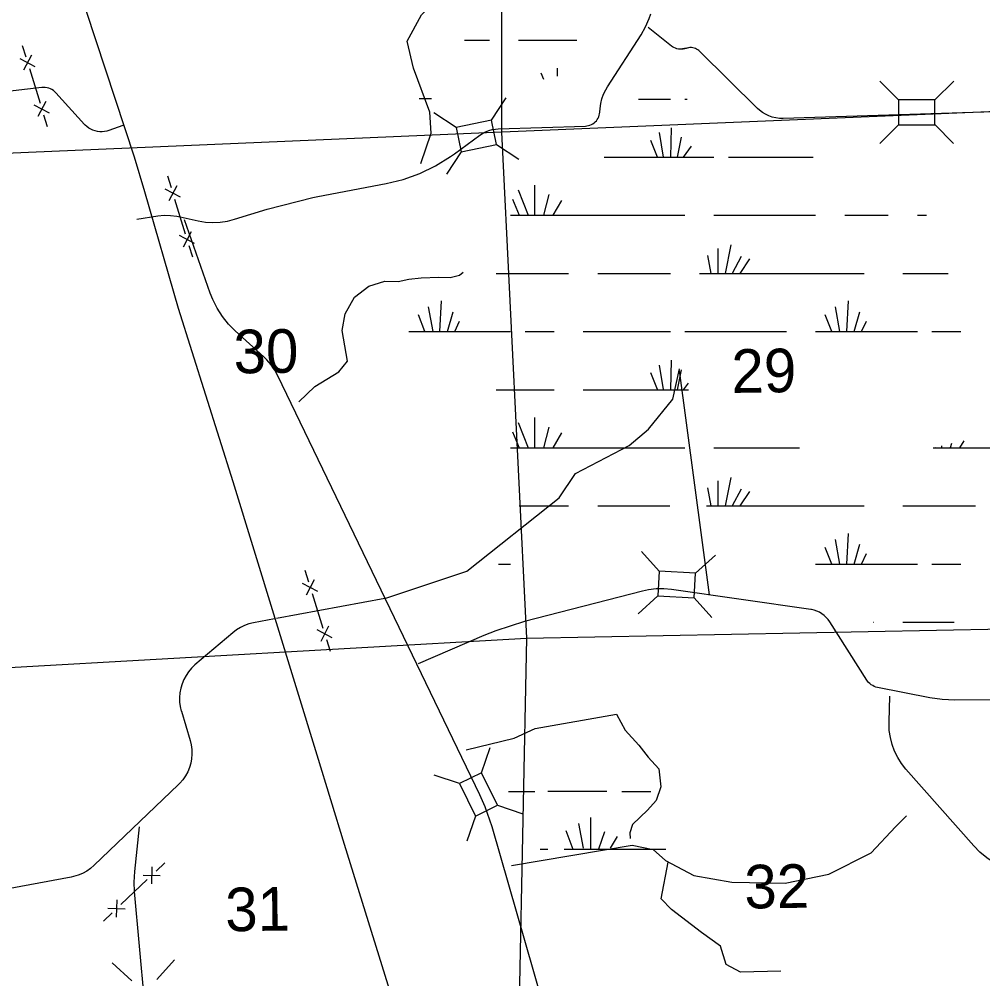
# Model space of a CAD drawing. Extents: x 2480962 to 2688785, y 277103 to 599240.
# Drawn here: x 2548571 to 2558518, y 530504 to 540409 of the extents above; entities that cross this region are included whole.
import ezdxf

# ---------------------------------------------------------------- set-up
doc = ezdxf.new("R2010")
doc.units = 0
for name, color, linetype in [('Local Roads Improved', 7, 'Continuous'), ('Section Lines', 7, 'Continuous'), ('Section Numbers', 7, 'Continuous'), ('Swamps', 7, 'Continuous'), ('Uninventoried Roads and Features', 7, 'Continuous'), ('US Routes Highway Center Lines', 7, 'Continuous')]:
    doc.layers.add(name, color=color, linetype=linetype)

msp = doc.modelspace()

# ---------------------------------------------------------------- linework, layer by layer
at = {"layer": 'Local Roads Improved'}
for p, q in [((2551205.398, 534217.351), (2550988.619, 534177.35)), ((2550775.525, 534075.827), (2550385.306, 533742.614)), ((2550244.489, 533264.795), (2550334.552, 532963.917)), ((2550212.938, 532504.155), (2549344.991, 531674.635)), ((2549105.26, 531552.019), (2548320.194, 531406.885))]:
    msp.add_line(p, q, dxfattribs=at)
for points in [[(2550988.619, 534177.35), (2550942.258, 534166.259), (2550897.311, 534150.382), (2550854.27, 534129.895), (2550813.606, 534105.019), (2550775.764, 534076.031), (2550775.525, 534075.827)], [(2550385.306, 533742.614), (2550350.66, 533709.742), (2550319.64, 533673.43), (2550292.585, 533634.074), (2550269.793, 533592.104), (2550251.511, 533547.983), (2550237.943, 533502.192), (2550229.236, 533455.234), (2550225.483, 533407.623), (2550226.729, 533359.881), (2550232.959, 533312.531), (2550244.103, 533266.091), (2550244.489, 533264.795)], [(2550334.552, 532963.917), (2550345.812, 532917.604), (2550352.169, 532870.367), (2550353.553, 532822.725), (2550349.95, 532775.199), (2550341.398, 532728.31), (2550327.992, 532682.572), (2550309.879, 532638.486), (2550287.256, 532596.534), (2550260.373, 532557.177), (2550229.522, 532520.846), (2550212.938, 532504.155)], [(2549344.991, 531674.635), (2549307.627, 531642.494), (2549267.109, 531614.434), (2549223.879, 531590.764), (2549178.412, 531571.741), (2549131.206, 531557.576), (2549105.26, 531552.019)]]:
    msp.add_lwpolyline(points, dxfattribs=at)
at = {"layer": 'Section Lines'}
for p, q in [((2553548.242, 544508.425), (2553551.07, 539244.385)), ((2558800.63, 539463.682), (2553555.12, 539244.561)), ((2553555.12, 539244.561), (2548179.902, 539011.329)), ((2553551.07, 539244.385), (2553807.366, 534018.366)), ((2553807.366, 534018.366), (2559096.611, 534123.869)), ((2548323.592, 533709.154), (2553807.366, 534018.366)), ((2553807.366, 534018.366), (2553701.687, 528650.467))]:
    msp.add_line(p, q, dxfattribs=at)
at = {"layer": 'Swamps'}
for p, q in [((2553726.832, 540192.328), (2554326.832, 540192.336)), ((2554993.216, 539584.841), (2555293.216, 539584.845)), ((2555221.226, 538984.91), (2555181.832, 539238.144)), ((2555299.388, 538984.866), (2555305.115, 539288.579)), ((2555158.904, 538985.832), (2555092.833, 539158.626)), ((2555366.487, 538984.658), (2555409.372, 539190.509)), ((2555428.683, 538984.351), (2555512.461, 539098.052)), ((2554993.224, 538984.843), (2555743.224, 538984.854)), ((2553722.736, 538647.5), (2553825.757, 538384.828)), ((2553891.887, 538695.832), (2553891.891, 538384.829)), ((2553662.326, 538550.842), (2553733.139, 538384.826)), ((2554036.875, 538599.176), (2553983.266, 538384.729)), ((2554169.781, 538538.767), (2554080.063, 538384.96)), ((2553643.232, 538384.825), (2554993.232, 538384.845)), ((2554993.232, 538384.845), (2555443.232, 538384.851)), ((2555743.232, 538384.855), (2556793.233, 538384.871)), ((2557093.233, 538384.875), (2557543.233, 538384.882)), ((2555784.183, 538043.419), (2555784.186, 537784.858)), ((2555917.087, 538079.667), (2555858.15, 537784.964)), ((2555675.443, 537970.924), (2555712.654, 537784.879)), ((2556025.829, 537958.847), (2555931.823, 537784.26)), ((2556110.405, 537934.683), (2556011.087, 537785.703)), ((2553493.24, 537784.824), (2554243.24, 537784.835)), ((2554543.24, 537784.84), (2554993.24, 537784.846)), ((2554993.24, 537784.846), (2555293.24, 537784.851)), ((2555593.24, 537784.855), (2557293.24, 537784.88)), ((2552914.757, 537184.85), (2552931.993, 537500.923)), ((2557114.757, 537184.911), (2557131.993, 537500.984)), ((2552758.683, 537184.987), (2552693.21, 537356.851)), ((2552843.757, 537184.899), (2552797.501, 537439.279)), ((2552991.443, 537185.029), (2553049.675, 537388.848)), ((2556958.683, 537185.048), (2556893.21, 537356.912)), ((2557043.757, 537184.96), (2556997.502, 537439.341)), ((2557191.443, 537185.09), (2557249.676, 537388.909)), ((2553068.039, 537184.952), (2553116.922, 537293.584)), ((2557268.039, 537185.013), (2557316.923, 537293.646)), ((2552593.248, 537184.813), (2553643.248, 537184.828)), ((2553793.248, 537184.831), (2554093.248, 537184.835)), ((2554393.248, 537184.839), (2554993.248, 537184.848)), ((2554993.248, 537184.848), (2555293.248, 537184.853)), ((2555443.248, 537184.855), (2556493.248, 537184.87)), ((2556793.248, 537184.874), (2557843.248, 537184.89)), ((2557993.248, 537184.892), (2558293.248, 537184.896)), ((2555299.42, 536584.873), (2555305.147, 536888.587)), ((2555158.936, 536585.839), (2555092.865, 536758.633)), ((2555221.258, 536584.917), (2555181.864, 536838.151)), ((2555366.519, 536584.665), (2555409.403, 536790.516)), ((2553493.256, 536584.828), (2554093.256, 536584.837)), ((2554393.256, 536584.841), (2554993.256, 536584.85)), ((2553891.919, 536295.839), (2553891.923, 535984.836)), ((2553662.358, 536150.849), (2553733.171, 535984.833)), ((2553722.767, 536247.507), (2553825.789, 535984.835)), ((2554036.907, 536199.183), (2553983.298, 535984.736)), ((2554169.813, 536138.774), (2554080.095, 535984.967)), ((2553643.264, 535984.832), (2554993.264, 535984.852)), ((2554993.264, 535984.852), (2555443.264, 535984.858)), ((2555917.119, 535679.674), (2555858.182, 535384.971)), ((2555675.474, 535570.931), (2555712.686, 535384.886)), ((2555784.214, 535643.426), (2555784.218, 535384.865)), ((2556025.861, 535558.854), (2555931.855, 535384.267)), ((2556110.437, 535534.69), (2556011.119, 535385.71)), ((2554543.272, 535384.847), (2554993.272, 535384.854)), ((2557693.272, 535384.893), (2558443.272, 535384.904)), ((2557114.789, 534784.918), (2557132.025, 535100.992)), ((2557043.789, 534784.967), (2556997.533, 535039.348)), ((2557191.475, 534785.098), (2557249.707, 534988.917)), ((2556958.715, 534785.055), (2556893.242, 534956.92)), ((2557268.071, 534785.021), (2557316.954, 534893.653)), ((2556793.28, 534784.882), (2557843.28, 534784.897)), ((2557993.28, 534784.899), (2558293.28, 534784.904)), ((2554027.663, 532440.29), (2554636.891, 532440.299)), ((2554346.408, 532106.106), (2554394.741, 531852.379)), ((2554467.23, 532166.518), (2554467.235, 531840.298)), ((2554213.504, 532033.61), (2554286.001, 531840.296)), ((2554612.219, 532021.534), (2554551.811, 531840.3)), ((2554745.125, 531973.207), (2554672.634, 531852.383)), ((2554195.918, 531840.294), (2554795.918, 531840.303))]:
    msp.add_line(p, q, dxfattribs=at)
for points in [[(2553169.44, 540192.32), (2553426.832, 540192.323)], [(2553956.344, 539855.007), (2553982.369, 539788.65)], [(2554125.495, 539903.338), (2554125.496, 539819.644)], [(2552698.3, 539592.315), (2552826.84, 539592.316)], [(2554965.142, 539584.841), (2554993.216, 539584.841)], [(2555443.217, 539584.847), (2555465.459, 539584.848)], [(2554611.139, 538984.837), (2554993.224, 538984.843)], [(2555893.225, 538984.856), (2556769.003, 538984.869)], [(2557843.233, 538384.886), (2557937.379, 538384.887)], [(2557931.838, 538387.937), (2557933.14, 538384.887)], [(2557693.241, 537784.886), (2558161.822, 537784.893)], [(2555428.715, 536584.358), (2555479.223, 536652.907)], [(2554993.256, 536584.85), (2555479.224, 536584.857)], [(2558322.665, 536058.01), (2558280.095, 535985.029)], [(2555743.264, 535984.863), (2556625.753, 535984.876)], [(2558006.563, 535984.896), (2559193.264, 535984.913)], [(2558024.19, 535988.973), (2558025.789, 535984.896)], [(2558091.923, 536004.64), (2558091.923, 535984.897)], [(2558194.17, 536028.289), (2558183.298, 535984.797)], [(2553731.056, 535384.835), (2554243.272, 535384.843)], [(2554993.272, 535384.854), (2555288.497, 535384.858)], [(2555665.295, 535384.863), (2557293.272, 535384.887)], [(2553518.516, 534784.834), (2553643.28, 534784.836)], [(2557389.028, 534184.892), (2557393.288, 534184.892)], [(2557693.288, 534184.897), (2558222.905, 534184.905)], [(2553623.183, 532437.666), (2553892.747, 532437.67)], [(2554792.747, 532437.683), (2555092.294, 532437.688)], [(2553948.001, 531840.291), (2554026.774, 531840.292)], [(2554795.918, 531840.303), (2555244.948, 531840.31)]]:
    msp.add_lwpolyline(points, dxfattribs=at)
at = {"layer": 'Uninventoried Roads and Features'}
for p, q in [((2554643.995, 539710.977), (2554990.907, 540248.892)), ((2555306.262, 540132.689), (2555065.41, 540324.737)), ((2548602.577, 540139.071), (2548639.29, 540019.583)), ((2548699.033, 540037.94), (2548616.259, 539881.74)), ((2555483.55, 540114.372), (2555419.301, 540104.817)), ((2556193.173, 539488.7), (2555598.748, 540076.687)), ((2548735.746, 539918.453), (2548579.546, 540001.227)), ((2548676.002, 539900.096), (2548786.141, 539541.634)), ((2557649.857, 539576.169), (2557455.432, 539770.59)), ((2558024.857, 539576.174), (2558219.278, 539770.6)), ((2548802.887, 539704.065), (2548355.472, 539652.344)), ((2549244.955, 539323.058), (2548950.275, 539648.587)), ((2548845.884, 539559.991), (2548763.11, 539403.791)), ((2553447.644, 539366.585), (2553598.641, 539596.369)), ((2558024.857, 539576.175), (2557649.857, 539576.169)), ((2557649.857, 539576.169), (2557649.861, 539320.169)), ((2558024.861, 539320.175), (2558024.857, 539576.175)), ((2548882.597, 539440.504), (2548726.397, 539523.278)), ((2553080.421, 539290.605), (2552850.638, 539441.603)), ((2554565.047, 539448.514), (2554568.268, 539487.869)), ((2559218.185, 539471.007), (2556457.439, 539384.866)), ((2548822.854, 539422.147), (2548859.566, 539302.66)), ((2553447.644, 539366.585), (2553080.421, 539290.605)), ((2553499.513, 539115.895), (2553447.644, 539366.585)), ((2549638.704, 539313.395), (2549497.242, 539261.147)), ((2553080.421, 539290.605), (2553132.29, 539039.915)), ((2553515.105, 539276.794), (2554415.573, 539306.192)), ((2557649.861, 539320.169), (2557455.441, 539125.744)), ((2557649.861, 539320.169), (2558024.861, 539320.175)), ((2558023.519, 539321.516), (2558217.945, 539127.096)), ((2553063.192, 539018.651), (2553325.001, 539211.01)), ((2553132.291, 539039.915), (2552981.293, 538810.131)), ((2553132.29, 539039.915), (2553499.513, 539115.895)), ((2553497.927, 539116.937), (2553727.71, 538965.939)), ((2550101.633, 538791.752), (2550138.346, 538672.264)), ((2550234.802, 538571.134), (2550078.602, 538653.908)), ((2550198.089, 538690.621), (2550115.315, 538534.421)), ((2551654.06, 538579.723), (2552360.451, 538713.102)), ((2550175.058, 538552.777), (2550285.197, 538194.315)), ((2550793.756, 538343.666), (2551131.896, 538449.319)), ((2549786.002, 538345.802), (2550002.024, 538378.414)), ((2550232.821, 538370.089), (2550417.429, 538328.432)), ((2550543.41, 537580.865), (2550275.97, 538339.843)), ((2550381.653, 538093.185), (2550225.453, 538175.959)), ((2550344.94, 538212.672), (2550262.166, 538056.472)), ((2550321.91, 538074.828), (2550358.622, 537955.341)), ((2551097.069, 536922.606), (2550801.504, 537191.66)), ((2555697.085, 534467.636), (2555386.271, 536781.17)), ((2553326.487, 532401.389), (2551241.502, 536728.881)), ((2555179.071, 534711.252), (2554995.133, 534915.622)), ((2555553.553, 534691.548), (2555757.923, 534875.486)), ((2551518.876, 534720.782), (2551556.206, 534601.487)), ((2555179.071, 534711.252), (2555165.62, 534455.606)), ((2555553.552, 534691.548), (2555179.071, 534711.252)), ((2555540.101, 534435.902), (2555553.552, 534691.548)), ((2551653.184, 534500.856), (2551496.558, 534582.822)), ((2551615.854, 534620.152), (2551533.888, 534463.526)), ((2551593.536, 534482.191), (2551705.525, 534124.304)), ((2555005.637, 534506.25), (2553788.704, 534189.914)), ((2556743.246, 534314.81), (2555305.075, 534522.837)), ((2552345.445, 534427.716), (2551226.635, 534221.27)), ((2555165.62, 534455.606), (2554961.249, 534271.668)), ((2555165.62, 534455.606), (2555540.101, 534435.902)), ((2555538.831, 534437.312), (2555722.769, 534232.942)), ((2557321.502, 533586.956), (2556938.043, 534188.95)), ((2551802.503, 534023.673), (2551645.878, 534105.639)), ((2551765.173, 534142.969), (2551683.207, 533986.343)), ((2551742.855, 534005.008), (2551780.185, 533885.712)), ((2553366.04, 534045.603), (2552688.004, 533755.949)), ((2557973.158, 533403.541), (2557433.098, 533510.656)), ((2557551.039, 533155.781), (2557560.085, 533419.336)), ((2559272.151, 533387.412), (2558230.99, 533379.24)), ((2553344.586, 532630.392), (2553433.246, 532890.662)), ((2553114.866, 532517.412), (2552854.597, 532606.071)), ((2553344.587, 532630.393), (2553114.866, 532517.412)), ((2553510.086, 532293.888), (2553344.587, 532630.393)), ((2558426.039, 531876.023), (2557725.964, 532668.475)), ((2553114.866, 532517.412), (2553280.365, 532180.907)), ((2553280.365, 532180.907), (2553510.086, 532293.888)), ((2553510.086, 532293.888), (2553770.355, 532205.229)), ((2553280.977, 532182.704), (2553192.318, 531922.434)), ((2549809.416, 532073.125), (2549760.575, 531610.204)), ((2554083.359, 529876.885), (2553451.821, 532072.908)), ((2549984.053, 531614.623), (2550074.861, 531700.524)), ((2549941.103, 531660.027), (2549936.196, 531483.318)), ((2549620.823, 531271.018), (2549893.246, 531528.722)), ((2549850.295, 531574.125), (2550027.004, 531569.219)), ((2549758.938, 531403.817), (2549879.107, 530061.147)), ((2549577.872, 531316.421), (2549572.966, 531139.712)), ((2549439.207, 531099.215), (2549530.015, 531185.116)), ((2549487.064, 531230.52), (2549663.773, 531225.614)), ((2549990.553, 530494.724), (2550175.22, 530698.435)), ((2549734.86, 530482.187), (2549531.149, 530666.855))]:
    msp.add_line(p, q, dxfattribs=at)
for points in [[(2552716.033, 538919.222), (2552824.154, 539233.478), (2552808.731, 539451.2), (2552642.689, 539903.723), (2552576.049, 540184.262), (2552723.52, 540452.867), (2552850.235, 540588.035), (2553334.371, 540997.164), (2553441.273, 541162.872), (2553585.804, 541271.324), (2553712.643, 541290.756), (2553803.701, 541263.309), (2553903.74, 541272.658), (2553997.077, 541333.98), (2554059.134, 541311.845), (2554151.046, 541236.188), (2554124.863, 541191.395)], [(2554990.907, 540248.892), (2555037.238, 540329.73), (2555074.865, 540414.968), (2555092.636, 540466.38)], [(2555457.452, 540107.787), (2555441.728, 540103.022), (2555425.593, 540099.926), (2555409.222, 540098.532), (2555392.795, 540098.859), (2555376.492, 540100.901), (2555360.493, 540104.635), (2555344.971, 540110.021), (2555330.096, 540117.001), (2555316.033, 540125.497), (2555306.262, 540132.689)], [(2555598.748, 540076.687), (2555588.159, 540086.118), (2555576.642, 540094.391), (2555564.324, 540101.414), (2555551.338, 540107.11), (2555537.829, 540111.419), (2555523.943, 540114.291), (2555509.833, 540115.697), (2555495.653, 540115.62), (2555481.559, 540114.06), (2555467.705, 540111.037), (2555457.452, 540107.787)], [(2548950.275, 539648.587), (2548937.501, 539661.294), (2548923.468, 539672.596), (2548908.33, 539682.369), (2548892.253, 539690.507), (2548875.414, 539696.92), (2548857.997, 539701.536), (2548840.193, 539704.308), (2548822.197, 539705.203), (2548804.205, 539704.212), (2548802.887, 539704.065)], [(2554568.268, 539487.869), (2554575.044, 539538.135), (2554587.038, 539587.417), (2554604.118, 539635.176), (2554626.095, 539680.887), (2554643.995, 539710.977)], [(2554415.573, 539306.192), (2554431.743, 539307.571), (2554447.682, 539310.631), (2554463.213, 539315.341), (2554478.166, 539321.648), (2554492.379, 539329.484), (2554505.694, 539338.763), (2554517.966, 539349.383), (2554529.062, 539361.227), (2554538.858, 539374.166), (2554547.249, 539388.058), (2554554.141, 539402.751), (2554559.459, 539418.084), (2554563.146, 539433.889), (2554565.047, 539448.514)], [(2556457.439, 539384.866), (2556419.784, 539385.663), (2556382.419, 539390.392), (2556345.753, 539399.001), (2556310.187, 539411.395), (2556276.112, 539427.439), (2556243.901, 539446.957), (2556213.905, 539469.735), (2556193.173, 539488.7)], [(2549497.242, 539261.147), (2549474.062, 539253.94), (2549450.255, 539249.194), (2549426.082, 539246.964), (2549401.809, 539247.273), (2549377.701, 539250.117), (2549354.021, 539255.466), (2549331.031, 539263.261), (2549308.982, 539273.415), (2549288.115, 539285.819), (2549268.659, 539300.337), (2549250.827, 539316.808), (2549244.955, 539323.058)], [(2553325.001, 539211.01), (2553354.726, 539230.54), (2553386.329, 539246.856), (2553419.466, 539259.779), (2553453.771, 539269.168), (2553488.87, 539274.919), (2553515.105, 539276.794)], [(2552360.451, 538713.102), (2552536.237, 538755.93), (2552706.582, 538816.897), (2552869.621, 538895.336), (2553023.569, 538990.388), (2553063.192, 539018.651)], [(2551131.896, 538449.319), (2551601.733, 538569.532), (2551654.06, 538579.723)], [(2550002.024, 538378.414), (2550067.113, 538384.778), (2550132.51, 538384.304), (2550197.5, 538376.997), (2550232.821, 538370.089)], [(2550417.429, 538328.432), (2550492.331, 538315.607), (2550568.163, 538310.682), (2550644.095, 538313.711), (2550719.294, 538324.66), (2550792.937, 538343.41), (2550793.756, 538343.666)], [(2551458.892, 536460.487), (2551623.759, 536617.496), (2551871.601, 536768.144), (2551960.196, 536879.542), (2551904.465, 537196.91), (2551934.171, 537369.073), (2552031.338, 537540.408), (2552181.58, 537652.812), (2552344.441, 537705.624), (2552483.284, 537700.176), (2552592.683, 537725.11), (2552721.55, 537738.787), (2552902.57, 537745.602), (2553018.227, 537743.633), (2553116.067, 537768.377), (2553154.084, 537797.932)], [(2550801.504, 537191.66), (2550731.139, 537262.796), (2550668.593, 537340.898), (2550614.555, 537425.109), (2550569.616, 537514.508), (2550543.41, 537580.865)], [(2551241.502, 536728.881), (2551209.596, 536787.098), (2551171.779, 536841.662), (2551128.467, 536891.974), (2551097.069, 536922.606)], [(2552345.445, 534427.716), (2553193.391, 534712.238), (2554145.454, 535466.576), (2554314.39, 535720.1), (2554868.109, 536008.841), (2555067.481, 536176.058), (2555318.264, 536486.858), (2555385.93, 536800.455)], [(2555305.075, 534522.837), (2555226.005, 534530.075), (2555146.611, 534529.008), (2555067.764, 534519.649), (2555005.636, 534506.25)], [(2556938.043, 534188.95), (2556921.136, 534212.655), (2556901.844, 534234.464), (2556880.378, 534254.137), (2556856.973, 534271.458), (2556831.885, 534286.238), (2556805.391, 534298.313), (2556777.779, 534307.554), (2556749.352, 534313.858), (2556743.246, 534314.81)], [(2553788.704, 534189.914), (2553490.14, 534095.368), (2553366.04, 534045.603)], [(2557433.098, 533510.656), (2557415.648, 533515.078), (2557398.755, 533521.299), (2557382.606, 533529.252), (2557367.376, 533538.85), (2557353.233, 533549.988), (2557340.331, 533562.541), (2557328.812, 533576.376), (2557321.502, 533586.956)], [(2558230.99, 533379.24), (2558097.781, 533385.174), (2557973.158, 533403.542)], [(2553185.629, 532868.024), (2553680.675, 532987.988), (2553896.656, 533087.963), (2554738.091, 533234.802), (2554825.796, 533070.343), (2554967.272, 532916.407), (2555063.927, 532790.674), (2555173.964, 532670.947), (2555194.585, 532486.103), (2555147.028, 532342.584), (2555056.267, 532244.654), (2554902.822, 532095.547), (2554873.503, 532010.194), (2554878.382, 531952.405)], [(2557725.964, 532668.475), (2557680.409, 532725.832), (2557641.098, 532787.637), (2557608.463, 532853.213), (2557582.862, 532921.839), (2557564.574, 532992.766), (2557553.8, 533065.217), (2557550.659, 533138.397), (2557551.039, 533155.781)], [(2553451.821, 532072.908), (2553380.664, 532279.044), (2553326.487, 532401.389)], [(2553651.95, 531673.897), (2554898.878, 531883.298), (2555115.498, 531838.611), (2555242.805, 531723.023), (2555536.54, 531567.716), (2555926.987, 531500.791), (2556480.26, 531488.607), (2556929.482, 531584.674), (2557364.989, 531802.043), (2557616.524, 532070.418), (2557730.13, 532184.153)], [(2558641.321, 531697.065), (2558561.912, 531750.485), (2558488.522, 531811.914), (2558426.039, 531876.023)], [(2556432.76, 530581.22), (2556016.677, 530572.497), (2555868.863, 530649.171), (2555809.61, 530839.17), (2555616.324, 530980.686), (2555303.814, 531216.702), (2555197.766, 531328.78), (2555270.609, 531708.322)], [(2549760.575, 531610.204), (2549754.705, 531499.042), (2549758.938, 531403.817)]]:
    msp.add_lwpolyline(points, dxfattribs=at)
at = {"layer": 'US Routes Highway Center Lines'}
msp.add_lwpolyline([(2557850.815, 512779.744), (2557308.505, 514460.906), (2557243.428, 514699.522), (2556874.657, 515881.759), (2556538.425, 516988.071), (2556200.08, 518074.521), (2555800.883, 519320.006), (2555475.497, 520350.395), (2555388.727, 520719.166), (2554835.57, 522476.251), (2554347.491, 524059.797), (2553750.95, 525936.19), (2553534.026, 526684.578), (2553056.793, 528257.278), (2552536.175, 529938.44), (2551928.788, 531890.757), (2551646.786, 532812.684), (2550779.09, 535632.697), (2550215.087, 537422.321), (2549868.009, 538626.25), (2549759.547, 538984.175), (2549065.39, 541099.184)], dxfattribs=at)

# ---------------------------------------------------------------- texts
at = {"layer": 'Section Numbers'}
for s, rotation, p in [('30', 0.8220083, (2550786.719, 536751.868)), ('29', 0.8220083, (2555926.916, 536550.883)), ('32', 0.8220194, (2556060.053, 531227.782)), ('31', 0.8220194, (2550700.552, 530992.356))]:
    msp.add_text(s, height=450, rotation=rotation, dxfattribs=at).set_placement(p)

doc.saveas('drawing.dxf')
